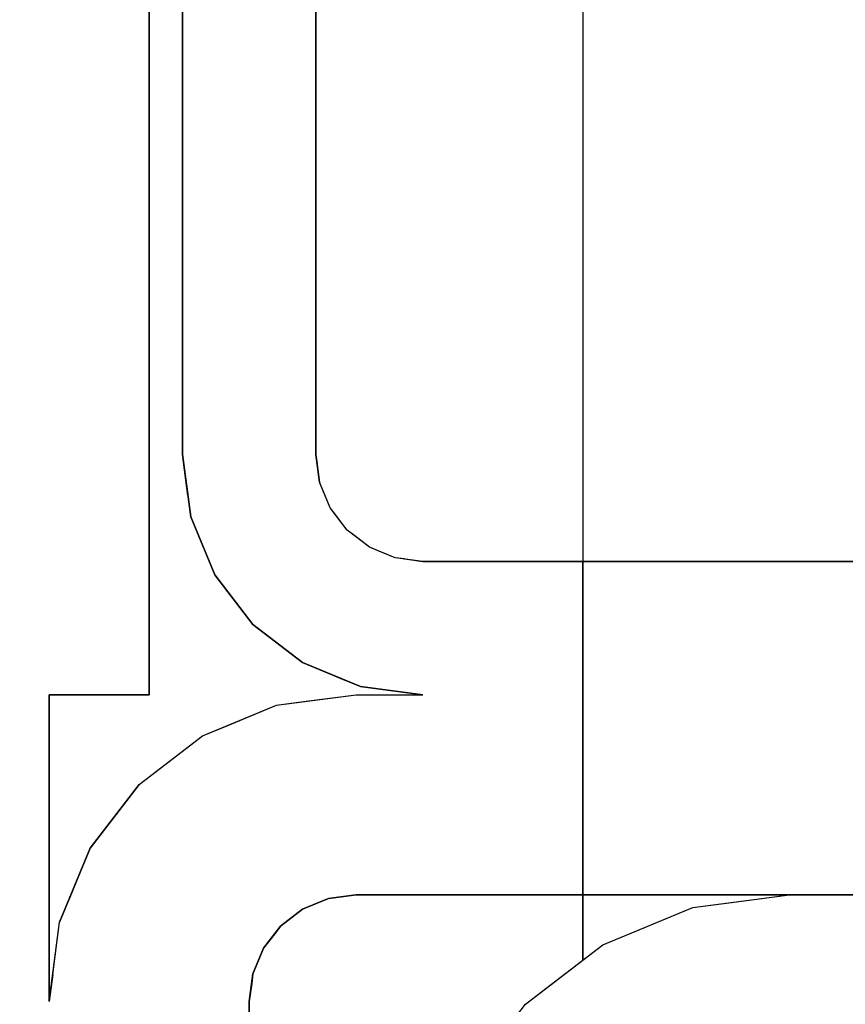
# Model space of a CAD drawing. Extents: x -805 to 3526, y -961 to 1039.
# Tile 357 of 475: x 1259.9706 to 1259.983, y 37.3652 to 37.3799. Entities that reach past the tile are written whole.
import ezdxf
from ezdxf import colors
from ezdxf.entities.mleader import LeaderData, LeaderLine
from ezdxf.math import Vec2, Vec3

# ---------------------------------------------------------------- set-up
doc = ezdxf.new("R2010")
doc.units = 0
doc.linetypes.add('AUSGEZOGEN', pattern=[2, 1, 1])
doc.layers.get('0').update_dxf_attribs({"color": 251})
for name, color, linetype in [('TTK-P-Aufzug', 251, 'Continuous'), ('TTK-P-Bahnsteig', 12, 'Continuous'), ('TTK-P-TEXT', 12, 'AUSGEZOGEN'), ('TTK-P-Verm', 251, 'Continuous')]:
    doc.layers.add(name, color=color, linetype=linetype)
doc.layers.add('TTK-P-Treppe unten', color=12, linetype='Continuous', lineweight=25)
doc.styles.add('AKG DIN 6776', font='AKG_DIN67.TTF')
doc.dimstyles.new('TTK', dxfattribs={"dimtxt": 2.5, "dimasz": 2.5, "dimexe": 3.5, "dimexo": 0.1, "dimgap": 1, "dimtad": 1, "dimzin": 0, "dimtxsty": 'AKG DIN 6776', "dimblk": 'OBLIQUE', "dimcen": -0.09, "dimdle": 3, "dimclrd": 256, "dimclre": 256, "dimclrt": 256, "dimadec": 3, "dimazin": 0, "dimtfac": 1, "dimtofl": 0, "dimtmove": 0, "dimatfit": 3, "dimldrblk": 'OBLIQUE', "dimfxl": 7, "dimfxlon": 1, "dimtolj": 1, "dimtzin": 0, "dimlwd": -1, "dimlwe": -1, "dimarcsym": 0})

# ---------------------------------------------------------------- blocks, each defined once
blk = doc.blocks.new('_None')
blk = doc.blocks.new('_OBLIQUE')
at = {"color": 0, "linetype": 'ByBlock'}
blk.add_line((-0.5, -0.5), (0.5, 0.5), dxfattribs=at)
blk = doc.blocks.new('*D645')
at = {"layer": 'DEFPOINTS', "color": 0}
for p in [(1259.798085, 39.345554), (1259.498085, 36.033104), (1259.798085, 36.033104)]:
    blk.add_point(p, dxfattribs=at)
at = {"layer": 'TTK-P-Verm'}
for p, q in [((1259.498085, 38.645554), (1259.498085, 39.695554)), ((1259.798085, 38.645554), (1259.798085, 39.695554)), ((1259.198085, 39.345554), (1260.098085, 39.345554))]:
    blk.add_line(p, q, dxfattribs=at)
at = {"layer": 'TTK-P-Verm', "xscale": 0.25, "yscale": 0.25, "zscale": 0.25, "rotation": 180}
blk.add_blockref('_OBLIQUE', (1259.498085, 39.345554), dxfattribs=at)
at = {"layer": 'TTK-P-Verm', "xscale": 0.25, "yscale": 0.25, "zscale": 0.25}
blk.add_blockref('_OBLIQUE', (1259.798085, 39.345554), dxfattribs=at)
at = {"layer": 'TTK-P-Verm', "insert": (1259.648085, 39.58688), "char_height": 0.25, "attachment_point": 5, "style": 'AKG DIN 6776', "bg_fill": 3, "box_fill_scale": 1.1, "bg_fill_color": 256, "bg_fill_true_color": 13158600, "bg_fill_transparency": 0}
blk.add_mtext('\\A1;30', dxfattribs=at)
blk = doc.blocks.new('*D644')
at = {"layer": 'DEFPOINTS', "color": 0}
for p in [(1262.498085, 39.345554), (1259.798085, 39.284277), (1262.498085, 35.726621)]:
    blk.add_point(p, dxfattribs=at)
at = {"layer": 'TTK-P-Treppe unten'}
for p, q in [((1259.798085, 39.294277), (1259.798085, 39.695554)), ((1262.498085, 38.645554), (1262.498085, 39.695554)), ((1259.498085, 39.345554), (1262.798085, 39.345554))]:
    blk.add_line(p, q, dxfattribs=at)
at = {"layer": 'TTK-P-Treppe unten', "xscale": 0.25, "yscale": 0.25, "zscale": 0.25, "rotation": 180}
blk.add_blockref('_OBLIQUE', (1259.798085, 39.345554), dxfattribs=at)
at = {"layer": 'TTK-P-Treppe unten', "xscale": 0.25, "yscale": 0.25, "zscale": 0.25}
blk.add_blockref('_OBLIQUE', (1262.498085, 39.345554), dxfattribs=at)
at = {"layer": 'TTK-P-Treppe unten', "insert": (1261.148085, 39.589434), "char_height": 0.25, "attachment_point": 5, "style": 'AKG DIN 6776', "bg_fill": 3, "box_fill_scale": 1.1, "bg_fill_color": 256, "bg_fill_true_color": 13158600, "bg_fill_transparency": 0}
blk.add_mtext('\\A1;2,70', dxfattribs=at)

msp = doc.modelspace()

# ---------------------------------------------------------------- linework, layer by layer
at = {"layer": 'TTK-P-Aufzug', "color": 251}
for p, q in [((1259.979039, 37.394829), (1259.979039, 37.371829)), ((1259.979039, 37.394829), (1259.979039, 37.371829)), ((1259.972539, 37.393229), (1259.972539, 37.369829)), ((1259.972539, 37.393229), (1259.972539, 37.369829)), ((1259.973039, 37.373429), (1259.973039, 37.391329)), ((1259.973039, 37.391329), (1259.973039, 37.373429)), ((1259.975039, 37.38312), (1259.975039, 37.373429)), ((1259.975039, 37.373429), (1259.975039, 37.38312)), ((1259.972539, 37.379255), (1259.972539, 37.380979)), ((1259.973039, 37.373429), (1259.973039, 37.380245)), ((1259.975039, 37.373429), (1259.975039, 37.380245)), ((1259.972539, 37.369829), (1259.972539, 37.379255)), ((1259.973039, 37.373429), (1259.973161, 37.372498)), ((1259.97312, 37.372814), (1259.973039, 37.373429)), ((1259.973161, 37.372498), (1259.973039, 37.373429)), ((1259.975039, 37.373429), (1259.975057, 37.373289)), ((1259.975039, 37.373429), (1259.975093, 37.373015)), ((1259.975093, 37.373015), (1259.975039, 37.373429)), ((1259.975093, 37.373015), (1259.975057, 37.373289)), ((1259.975253, 37.372629), (1259.975093, 37.373015)), ((1259.975148, 37.372884), (1259.975093, 37.373015)), ((1259.975253, 37.372629), (1259.975093, 37.373015)), ((1259.975253, 37.372629), (1259.975148, 37.372884)), ((1259.97312, 37.372814), (1259.973161, 37.372498)), ((1259.975507, 37.372298), (1259.975253, 37.372629)), ((1259.97534, 37.372517), (1259.975253, 37.372629)), ((1259.975507, 37.372298), (1259.975253, 37.372629)), ((1259.973161, 37.372498), (1259.973521, 37.371629)), ((1259.973161, 37.372498), (1259.973399, 37.371924)), ((1259.973521, 37.371629), (1259.973161, 37.372498)), ((1259.975507, 37.372298), (1259.97534, 37.372517)), ((1259.975839, 37.372044), (1259.975507, 37.372298)), ((1259.97562, 37.372212), (1259.975507, 37.372298)), ((1259.975839, 37.372044), (1259.975507, 37.372298)), ((1259.975839, 37.372044), (1259.97562, 37.372212)), ((1259.976225, 37.371884), (1259.975839, 37.372044)), ((1259.97597, 37.371989), (1259.975839, 37.372044)), ((1259.976225, 37.371884), (1259.975839, 37.372044)), ((1259.976225, 37.371884), (1259.97597, 37.371989)), ((1259.973399, 37.371924), (1259.973521, 37.371629)), ((1259.976639, 37.371829), (1259.976225, 37.371884)), ((1259.976365, 37.371865), (1259.976225, 37.371884)), ((1259.976639, 37.371829), (1259.976225, 37.371884)), ((1259.976365, 37.371865), (1259.976639, 37.371829)), ((1259.976639, 37.371829), (1259.979039, 37.371829)), ((1259.976639, 37.371829), (1259.977454, 37.371829)), ((1259.979039, 37.371829), (1259.976639, 37.371829)), ((1259.977454, 37.371829), (1259.979039, 37.371829)), ((1259.979039, 37.371829), (1260.003501, 37.371829)), ((1259.979039, 37.371829), (1260.008039, 37.371829)), ((1260.008039, 37.371829), (1259.979039, 37.371829)), ((1259.979039, 37.366829), (1259.979039, 37.371829)), ((1259.979039, 37.371829), (1259.979039, 37.366829)), ((1259.973521, 37.371629), (1259.974093, 37.370884)), ((1259.973521, 37.371629), (1259.973899, 37.371137)), ((1259.974093, 37.370884), (1259.973521, 37.371629)), ((1259.973899, 37.371137), (1259.974093, 37.370884)), ((1259.974093, 37.370884), (1259.974839, 37.370312)), ((1259.974093, 37.370884), (1259.974585, 37.370506)), ((1259.974839, 37.370312), (1259.974093, 37.370884)), ((1259.974585, 37.370506), (1259.974839, 37.370312)), ((1259.974839, 37.370312), (1259.975707, 37.369952)), ((1259.974839, 37.370312), (1259.975412, 37.370074)), ((1259.975707, 37.369952), (1259.974839, 37.370312)), ((1259.975412, 37.370074), (1259.975707, 37.369952)), ((1259.975707, 37.369952), (1259.976639, 37.369829)), ((1259.975707, 37.369952), (1259.976322, 37.369871)), ((1259.976639, 37.369829), (1259.975707, 37.369952)), ((1259.971039, 37.369829), (1259.972539, 37.369829)), ((1259.972029, 37.369829), (1259.971039, 37.369829)), ((1259.971039, 37.365229), (1259.971039, 37.369829)), ((1259.971039, 37.368267), (1259.971039, 37.369829)), ((1259.972539, 37.369829), (1259.971039, 37.369829)), ((1259.971039, 37.369829), (1259.971039, 37.365229)), ((1259.972029, 37.369829), (1259.972539, 37.369829)), ((1259.974448, 37.369673), (1259.975639, 37.369829)), ((1259.974448, 37.369673), (1259.975639, 37.369829)), ((1259.974853, 37.369726), (1259.975639, 37.369829)), ((1259.975639, 37.369829), (1259.975979, 37.369829)), ((1259.975639, 37.369829), (1259.976639, 37.369829)), ((1259.975639, 37.369829), (1259.976639, 37.369829)), ((1259.975979, 37.369829), (1259.976639, 37.369829)), ((1259.976322, 37.369871), (1259.976639, 37.369829)), ((1259.973339, 37.369213), (1259.974448, 37.369673)), ((1259.973339, 37.369213), (1259.974448, 37.369673)), ((1259.973716, 37.369369), (1259.974448, 37.369673)), ((1259.974448, 37.369673), (1259.974853, 37.369726)), ((1259.973339, 37.369213), (1259.973716, 37.369369)), ((1259.972386, 37.368482), (1259.973339, 37.369213)), ((1259.972386, 37.368482), (1259.973339, 37.369213)), ((1259.97271, 37.36873), (1259.973339, 37.369213)), ((1259.972386, 37.368482), (1259.97271, 37.36873)), ((1259.971655, 37.367529), (1259.972386, 37.368482)), ((1259.972386, 37.368482), (1259.971655, 37.367529)), ((1259.971903, 37.367853), (1259.972386, 37.368482)), ((1259.971039, 37.368267), (1259.971039, 37.365229)), ((1259.971655, 37.367529), (1259.971903, 37.367853)), ((1259.971196, 37.36642), (1259.971655, 37.367529)), ((1259.971655, 37.367529), (1259.971196, 37.36642)), ((1259.971352, 37.366797), (1259.971655, 37.367529)), ((1259.971196, 37.36642), (1259.971352, 37.366797)), ((1259.975639, 37.366829), (1259.975225, 37.366775)), ((1259.975225, 37.366775), (1259.975639, 37.366829)), ((1259.975498, 37.366811), (1259.975225, 37.366775)), ((1259.975639, 37.366829), (1259.975498, 37.366811)), ((1259.979039, 37.366829), (1259.975639, 37.366829)), ((1259.980171, 37.366829), (1259.975639, 37.366829)), ((1259.975639, 37.366829), (1259.979039, 37.366829)), ((1259.979039, 37.366829), (1259.982139, 37.366829)), ((1259.982139, 37.366829), (1259.979039, 37.366829)), ((1259.979039, 37.365849), (1259.979039, 37.366829)), ((1259.979039, 37.366829), (1259.979039, 37.365849)), ((1259.980171, 37.366829), (1259.982139, 37.366829)), ((1259.980689, 37.366639), (1259.982139, 37.366829)), ((1259.980689, 37.366639), (1259.982139, 37.366829)), ((1259.981154, 37.3667), (1259.982139, 37.366829)), ((1259.990539, 37.366829), (1259.982139, 37.366829)), ((1259.982139, 37.366829), (1259.990539, 37.366829)), ((1259.975225, 37.366775), (1259.974839, 37.366615)), ((1259.974839, 37.366615), (1259.975225, 37.366775)), ((1259.975094, 37.366721), (1259.974839, 37.366615)), ((1259.975225, 37.366775), (1259.975094, 37.366721)), ((1259.980689, 37.366639), (1259.981154, 37.3667)), ((1259.974839, 37.366615), (1259.974507, 37.366361)), ((1259.974507, 37.366361), (1259.974839, 37.366615)), ((1259.974726, 37.366529), (1259.974507, 37.366361)), ((1259.974839, 37.366615), (1259.974726, 37.366529)), ((1259.979339, 37.366079), (1259.980689, 37.366639)), ((1259.979339, 37.366079), (1259.980689, 37.366639)), ((1259.979772, 37.366259), (1259.980689, 37.366639)), ((1259.971039, 37.365229), (1259.971196, 37.36642)), ((1259.971039, 37.365229), (1259.971196, 37.36642)), ((1259.971092, 37.365634), (1259.971196, 37.36642)), ((1259.974507, 37.366361), (1259.974253, 37.366029)), ((1259.974253, 37.366029), (1259.974507, 37.366361)), ((1259.974507, 37.366361), (1259.974421, 37.366248)), ((1259.974421, 37.366248), (1259.974253, 37.366029)), ((1259.979339, 37.366079), (1259.979772, 37.366259)), ((1259.978179, 37.365189), (1259.979339, 37.366079)), ((1259.978179, 37.365189), (1259.979339, 37.366079)), ((1259.978551, 37.365475), (1259.979339, 37.366079)), ((1259.974253, 37.366029), (1259.974093, 37.365644)), ((1259.974093, 37.365644), (1259.974253, 37.366029)), ((1259.974253, 37.366029), (1259.974199, 37.365898)), ((1259.974199, 37.365898), (1259.974093, 37.365644)), ((1259.971092, 37.365634), (1259.971039, 37.365229)), ((1259.974093, 37.365644), (1259.974039, 37.365229)), ((1259.974039, 37.365229), (1259.974093, 37.365644)), ((1259.974093, 37.365644), (1259.974075, 37.365503)), ((1259.974075, 37.365503), (1259.974039, 37.365229)), ((1259.978179, 37.365189), (1259.978551, 37.365475)), ((1259.974039, 37.365229), (1259.974039, 37.3566)), ((1259.974039, 37.365229), (1259.974039, 37.339829)), ((1259.974039, 37.339829), (1259.974039, 37.365229)), ((1259.977289, 37.364029), (1259.978179, 37.365189)), ((1259.977289, 37.364029), (1259.978179, 37.365189)), ((1259.977574, 37.364401), (1259.978179, 37.365189))]:
    msp.add_line(p, q, dxfattribs=at)

# ---------------------------------------------------------------- leaders
at = {"layer": 'TTK-P-TEXT', "color": 251}
ml = msp.add_multileader_mtext('Standard', dxfattribs=at)
ml.set_content('\\A1;Bodenaustausch\\PFSS-Material nach ZTV SoB-StB20\\Pder Körnung 0/32 bis 0/45', color=256, style='AKG DIN 6776')
ml.set_leader_properties(color=162)
ml.set_arrow_properties(name='NONE')
ml.build(insert=Vec2(0, 0))
ml.multileader.update_dxf_attribs({"dogleg_length": 3, "arrow_head_size": 0.3, "scale": 0.1})
ctx = ml.context
ctx.base_point, ctx.scale, ctx.char_height, ctx.arrow_head_size, ctx.landing_gap_size, ctx.plane_origin = Vec3(1257.310952, 38.946486), 0.1, 0.25, 0.3, 0.1, Vec3(1256.016598, 38.385463)
notes = []
notes.append((ctx, [(0, (1, 1, 0), (1257.010952, 38.982115), (1, 0), 0.3, [(0, [(1256.016598, 38.385463)], 0, [])])]))
ctx.mtext.insert, ctx.mtext.flow_direction = Vec3(1257.410952, 39.107115), 5
for ctx, leaders in notes:
    for number, flags, end, landing, length, lines in leaders:
        leader = LeaderData()
        leader.index, (leader.has_last_leader_line, leader.has_dogleg_vector, leader.attachment_direction) = number, flags
        leader.last_leader_point, leader.dogleg_vector, leader.dogleg_length = Vec3(end), Vec3(landing), length
        for number, points, colour, breaks in lines:
            line = LeaderLine()
            line.index, line.vertices, line.color, line.breaks = number, Vec3.list(points), colors.encode_raw_color(colour), breaks
            leader.lines.append(line)
        ctx.leaders.append(leader)

# ---------------------------------------------------------------- next in the draw order: dimensions: what is measured, and where the dimension line sits
at = {"layer": 'TTK-P-Verm', "color": 251}
dim = msp.add_linear_dim(base=(1259.798085, 39.345554), p1=(1259.498085, 36.033104), p2=(1259.798085, 36.033104), dimstyle='TTK', override={"dimscale": 0, "dimdec": 0, "dimlfac": 100, "dimtmove": 2, "dimtfill": 1}, dxfattribs=at)
dim.commit()
dim.dimension.update_dxf_attribs({"geometry": '*D645', "text_midpoint": (1259.648085, 39.58688), "dimtype": 160})

# ---------------------------------------------------------------- next in the draw order: dimensions: what is measured, and where the dimension line sits
at = {"layer": 'TTK-P-Treppe unten', "color": 251}
dim = msp.add_linear_dim(base=(1262.498085, 39.345554), p1=(1259.798085, 39.284277), p2=(1262.498085, 35.726621), dimstyle='TTK', override={"dimscale": 0, "dimtmove": 0, "dimtfill": 1}, dxfattribs=at)
dim.commit()
dim.dimension.update_dxf_attribs({"geometry": '*D644', "text_midpoint": (1261.148085, 39.345554), "dimtype": 160})

# ---------------------------------------------------------------- next in the draw order: linework, layer by layer
at = {"layer": 'TTK-P-Bahnsteig', "color": 251}
msp.add_circle((473.785115, 39.132246), 1000, dxfattribs=at)

doc.saveas('drawing.dxf')
